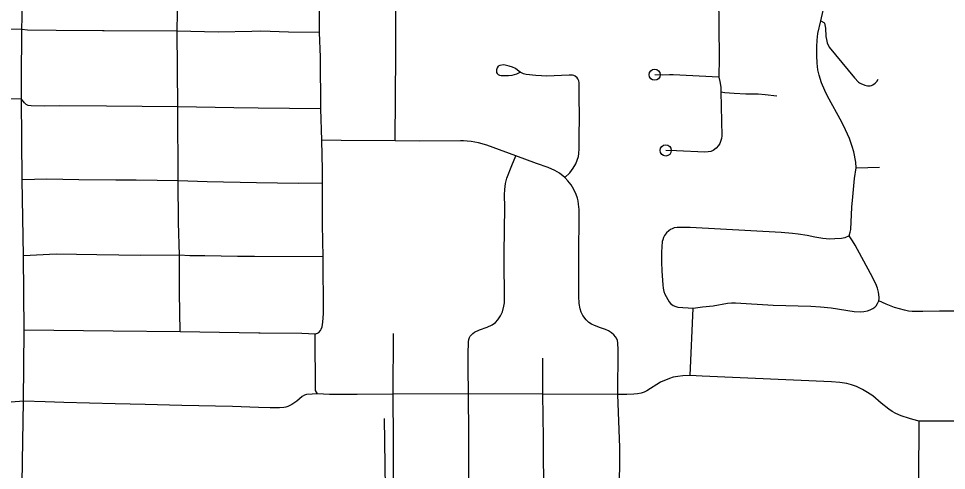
# Model space of a CAD drawing. Extents: x -19 to 366, y -4 to 359.
# Drawn here: x 150.262 to 151.042, y 192.309 to 192.689 of the extents above; entities that cross this region are included whole.
import ezdxf

# ---------------------------------------------------------------- set-up
doc = ezdxf.new("R2010")
doc.units = 0
for name, color, linetype in [('Level 33', 7, 'Continuous'), ('Level 43', 7, 'Continuous'), ('Level 60', 7, 'Continuous')]:
    doc.layers.add(name, color=color, linetype=linetype)

msp = doc.modelspace()

# ---------------------------------------------------------------- linework, layer by layer
at = {"layer": 'Level 33'}
for points in [[(150.26474, 192.6796), (150.26519, 192.70081), (150.26544, 192.72524), (150.26575, 192.74149)], [(150.39518, 192.67822), (150.39554, 192.69387), (150.39501, 192.70928), (150.39476, 192.74068)], [(150.51478, 192.67692), (150.51495, 192.70191), (150.51552, 192.73908)], [(150.57851, 192.58591), (150.57887, 192.65924), (150.57888, 192.66626), (150.57894, 192.73856)], [(150.85006, 192.70814), (150.8507, 192.65566), (150.85043, 192.63959)], [(150.93595, 192.68696), (150.94128, 192.71074)], [(150.96578, 192.56317), (150.96542, 192.56794), (150.96379, 192.5766), (150.9624, 192.58128), (150.96007, 192.58783), (150.95686, 192.59534), (150.95378, 192.60173), (150.94179, 192.62343), (150.9393, 192.62826), (150.93664, 192.63466), (150.93465, 192.64112), (150.93368, 192.64573), (150.93306, 192.65137), (150.93271, 192.65771), (150.93268, 192.66501), (150.93301, 192.67057), (150.93367, 192.67608), (150.93595, 192.68696)], [(150.93595, 192.68696), (150.9387, 192.68552), (150.93926, 192.68497), (150.94008, 192.68058), (150.94038, 192.67371), (150.94072, 192.67105), (150.94139, 192.66835), (150.94308, 192.66484), (150.96446, 192.639), (150.96769, 192.63542), (150.96844, 192.6348), (150.96972, 192.63405), (150.97291, 192.63272), (150.97534, 192.63222), (150.97752, 192.63221), (150.97851, 192.63246), (150.97965, 192.633), (150.98181, 192.6345), (150.98308, 192.63572), (150.98436, 192.63794)], [(150.26474, 192.6796), (150.21557, 192.68066), (150.14729, 192.68213), (150.14497, 192.68218), (150.07566, 192.68396)], [(150.26449, 192.62088), (150.26462, 192.65047), (150.26468, 192.66578), (150.26474, 192.6796)], [(150.39518, 192.67822), (150.33396, 192.67842), (150.33242, 192.67843), (150.29361, 192.67878), (150.26963, 192.67909), (150.26474, 192.6796)], [(150.39583, 192.61455), (150.39518, 192.67822)], [(150.51478, 192.67692), (150.48876, 192.67722), (150.46569, 192.67809), (150.45791, 192.6779), (150.42984, 192.67722), (150.39518, 192.67822)], [(150.51599, 192.61276), (150.51561, 192.65632), (150.51478, 192.67692)], [(150.6835, 192.6436), (150.68134, 192.6455), (150.6796, 192.64672), (150.67693, 192.6479), (150.6743, 192.64888), (150.67096, 192.64962), (150.66932, 192.64974), (150.66635, 192.64933), (150.66502, 192.64864), (150.66411, 192.6473), (150.66357, 192.64576), (150.66346, 192.6446), (150.66366, 192.64344), (150.66418, 192.64255), (150.66492, 192.64172), (150.66607, 192.64121), (150.66741, 192.64091), (150.669, 192.64076), (150.67354, 192.64083), (150.67668, 192.64117), (150.68065, 192.64227), (150.6835, 192.6436)], [(150.72111, 192.55515), (150.72528, 192.55909), (150.72808, 192.56286), (150.73026, 192.5665), (150.73247, 192.57277), (150.73287, 192.57525), (150.73313, 192.57911), (150.73305, 192.58356), (150.7332, 192.61235), (150.73306, 192.61699), (150.73316, 192.63292), (150.73299, 192.63466), (150.73272, 192.63632), (150.73196, 192.63808), (150.73132, 192.63899), (150.72964, 192.64045), (150.72863, 192.64085), (150.72756, 192.64107), (150.72455, 192.64116), (150.7056, 192.64035), (150.70124, 192.64048), (150.69659, 192.64081), (150.68855, 192.64182), (150.68612, 192.64233), (150.6835, 192.6436)], [(150.85043, 192.63959), (150.812, 192.6415), (150.8089, 192.64155), (150.80294, 192.64124), (150.79646, 192.64157)], [(150.85043, 192.63959), (150.85134, 192.63585), (150.85184, 192.63286), (150.85199, 192.63084), (150.85206, 192.62714)], [(150.26449, 192.62088), (150.19989, 192.62189), (150.17311, 192.62246), (150.15636, 192.62358), (150.13619, 192.62319), (150.12763, 192.62372), (150.11908, 192.62448), (150.01101, 192.63615), (150.00915, 192.63661)], [(150.85206, 192.62714), (150.85278, 192.59017), (150.85257, 192.58783), (150.85219, 192.58615), (150.85117, 192.58383), (150.85004, 192.58203), (150.84821, 192.57991), (150.84571, 192.57789), (150.84375, 192.57701), (150.84135, 192.57661), (150.83849, 192.57647), (150.81493, 192.57766), (150.80573, 192.57794)], [(150.85206, 192.62714), (150.85539, 192.6266), (150.86315, 192.62612), (150.87306, 192.62559), (150.87763, 192.62561), (150.88334, 192.62553), (150.88921, 192.62479), (150.89919, 192.62369)], [(150.26509, 192.55331), (150.26449, 192.62088)], [(150.39583, 192.61455), (150.33578, 192.615), (150.2966, 192.61529), (150.28348, 192.6152), (150.2727, 192.61531), (150.27011, 192.61574), (150.26846, 192.61641), (150.26689, 192.61793), (150.26449, 192.62088)], [(150.39616, 192.55239), (150.39583, 192.61455)], [(150.51599, 192.61276), (150.46339, 192.61346), (150.44289, 192.61374), (150.39583, 192.61455)], [(150.51694, 192.58652), (150.51599, 192.61276)], [(150.5174, 192.55042), (150.51726, 192.5615), (150.51694, 192.58652)], [(150.57851, 192.58591), (150.53317, 192.58625), (150.51694, 192.58652)], [(150.63576, 192.58587), (150.63334, 192.58594), (150.5986, 192.58575), (150.57851, 192.58591)], [(150.67976, 192.57329), (150.66088, 192.58047), (150.65557, 192.58234), (150.64847, 192.58435), (150.64238, 192.58546), (150.63891, 192.58579), (150.63576, 192.58587)], [(150.64001, 192.37316), (150.63967, 192.39484), (150.63973, 192.40655), (150.64013, 192.41684), (150.64037, 192.41886), (150.64096, 192.4207), (150.64154, 192.42178), (150.64245, 192.42299), (150.64356, 192.42411), (150.64511, 192.42515), (150.64939, 192.42701), (150.65579, 192.42916), (150.66006, 192.4313), (150.66259, 192.43313), (150.66482, 192.4355), (150.66703, 192.43893), (150.6685, 192.44226), (150.66978, 192.44686), (150.67024, 192.44989), (150.67042, 192.45551), (150.67011, 192.48326), (150.67001, 192.49154), (150.67046, 192.5302), (150.67034, 192.5405), (150.67047, 192.54508), (150.67115, 192.55005), (150.67232, 192.55445), (150.67633, 192.56525), (150.67976, 192.57329)], [(150.72111, 192.55515), (150.71648, 192.55875), (150.71267, 192.56091), (150.70684, 192.56349), (150.69729, 192.56689), (150.67976, 192.57329)], [(150.95982, 192.50603), (150.96084, 192.50906), (150.96117, 192.51141), (150.96219, 192.5303), (150.96286, 192.53884), (150.96441, 192.55425), (150.96578, 192.56317)], [(150.96578, 192.56317), (150.98547, 192.56379)], [(150.39616, 192.55239), (150.36095, 192.55286), (150.34368, 192.55299), (150.31253, 192.55323), (150.28573, 192.55374), (150.26509, 192.55331)], [(150.26603, 192.48934), (150.26509, 192.55331)], [(150.3973, 192.4897), (150.3963, 192.51732), (150.39616, 192.55239)], [(150.5174, 192.55042), (150.49723, 192.55021), (150.46181, 192.55068), (150.4205, 192.55153), (150.39616, 192.55239)], [(150.7656, 192.37274), (150.7659, 192.41025), (150.7656, 192.41624), (150.76518, 192.41819), (150.7644, 192.41996), (150.76367, 192.42117), (150.76223, 192.42277), (150.76026, 192.42456), (150.75762, 192.42634), (150.75517, 192.42747), (150.75097, 192.42873), (150.74584, 192.43074), (150.74327, 192.43194), (150.74107, 192.43335), (150.7389, 192.43551), (150.73623, 192.43921), (150.73478, 192.44186), (150.73374, 192.44478), (150.73297, 192.44909), (150.73262, 192.4554), (150.73284, 192.46944), (150.73279, 192.48518), (150.73279, 192.49335), (150.73299, 192.5198), (150.7329, 192.52823), (150.7326, 192.5328), (150.73221, 192.5355), (150.7316, 192.53783), (150.73049, 192.54086), (150.72863, 192.54504), (150.72624, 192.54899), (150.72353, 192.55241), (150.72111, 192.55515)], [(150.51781, 192.48852), (150.51749, 192.51525), (150.5174, 192.55042)], [(150.95982, 192.50603), (150.95633, 192.50454), (150.95346, 192.50382), (150.94782, 192.50343), (150.94325, 192.5034), (150.93783, 192.50388), (150.93101, 192.50485), (150.92466, 192.50628), (150.91711, 192.50762), (150.91213, 192.50814), (150.90266, 192.5088), (150.82617, 192.51313), (150.81996, 192.51322), (150.81523, 192.51303), (150.81287, 192.51272), (150.81109, 192.51208), (150.80988, 192.51137), (150.80835, 192.5102), (150.80653, 192.5086), (150.80557, 192.50752), (150.80477, 192.50633), (150.8039, 192.50461), (150.80322, 192.50277), (150.80289, 192.50133), (150.80216, 192.49234), (150.80212, 192.48434), (150.80247, 192.47651), (150.80332, 192.46485), (150.80361, 192.46197), (150.8042, 192.45916), (150.80514, 192.45691), (150.8086, 192.45055), (150.80985, 192.44907), (150.81191, 192.4476), (150.81421, 192.44661), (150.816, 192.44625), (150.82891, 192.44517)], [(150.98478, 192.45136), (150.9851, 192.45349), (150.98516, 192.45456), (150.98463, 192.45874), (150.98378, 192.46199), (150.98229, 192.46576), (150.97786, 192.47456), (150.96493, 192.49823), (150.96276, 192.50185), (150.95982, 192.50603)], [(150.3973, 192.4897), (150.36483, 192.48968), (150.32787, 192.49016), (150.29356, 192.4906), (150.26603, 192.48934)], [(150.39778, 192.42535), (150.39728, 192.45852), (150.3973, 192.4897)], [(150.51781, 192.48852), (150.46011, 192.48866), (150.44609, 192.48869), (150.41841, 192.48919), (150.40582, 192.48916), (150.3973, 192.4897)], [(150.26679, 192.42664), (150.26603, 192.48934)], [(150.5113, 192.42352), (150.51431, 192.42495), (150.5156, 192.42642), (150.51629, 192.42765), (150.51706, 192.42963), (150.51772, 192.43364), (150.51815, 192.44067), (150.51781, 192.48852)], [(150.82891, 192.44517), (150.83663, 192.4463), (150.84567, 192.44727), (150.85766, 192.44944), (150.86113, 192.44977), (150.86433, 192.44978), (150.8961, 192.44782), (150.92762, 192.44694), (150.93569, 192.4465), (150.94462, 192.44561), (150.96411, 192.44253), (150.96919, 192.44218), (150.9723, 192.4425), (150.9752, 192.44309), (150.97761, 192.44391), (150.97979, 192.44499), (150.98143, 192.4462), (150.98249, 192.44728), (150.98364, 192.44909), (150.98478, 192.45136)], [(151.13941, 192.41902), (151.13799, 192.42115), (151.13603, 192.42355), (151.13432, 192.4252), (151.13221, 192.42673), (151.12908, 192.42853), (151.12269, 192.43163), (151.11623, 192.43456), (151.11122, 192.43662), (151.10684, 192.43826), (151.10239, 192.43973), (151.09797, 192.4409), (151.09483, 192.4415), (151.08613, 192.44247), (151.0753, 192.44282), (151.03577, 192.44265), (151.02174, 192.44235), (151.01285, 192.44247), (151.00981, 192.44285), (151.0065, 192.4435), (150.99807, 192.44575), (150.99093, 192.44853), (150.98478, 192.45136)], [(150.82629, 192.38876), (150.82891, 192.44517)], [(150.26604, 192.36715), (150.26679, 192.42664)], [(150.39778, 192.42535), (150.34161, 192.4259), (150.26679, 192.42664)], [(150.5113, 192.42352), (150.49999, 192.42398), (150.46493, 192.42436), (150.46381, 192.42437), (150.39778, 192.42535)], [(150.51314, 192.37322), (150.51151, 192.37614), (150.5113, 192.42352)], [(150.57679, 192.37287), (150.57703, 192.42394)], [(150.7025, 192.37297), (150.70258, 192.40331)], [(150.82629, 192.38876), (150.82017, 192.38842), (150.81599, 192.38791), (150.81189, 192.38713), (150.80889, 192.38619), (150.80133, 192.38315), (150.78992, 192.3759), (150.7877, 192.37476), (150.78498, 192.37385), (150.78216, 192.37327), (150.77897, 192.37291), (150.77306, 192.37273), (150.7656, 192.37274)], [(151.01878, 192.35035), (151.01344, 192.35155), (151.01046, 192.35238), (151.00349, 192.35479), (150.99903, 192.35673), (150.99597, 192.35846), (150.99314, 192.36044), (150.98676, 192.36546), (150.97962, 192.3715), (150.97531, 192.3745), (150.97107, 192.37691), (150.96605, 192.3793), (150.96191, 192.38082), (150.9578, 192.38189), (150.95207, 192.38273), (150.94504, 192.38325), (150.8364, 192.38797), (150.82629, 192.38876)], [(150.26604, 192.36715), (150.25593, 192.36626), (150.24908, 192.36714), (150.24225, 192.36823), (150.23546, 192.36954), (150.22871, 192.37107), (150.22465, 192.37233), (150.22068, 192.3738), (150.21676, 192.37548), (150.21297, 192.37736), (150.20918, 192.37948)], [(150.51314, 192.37322), (150.50869, 192.37302), (150.50397, 192.37255), (150.50234, 192.37222), (150.50041, 192.37104), (150.49568, 192.36696), (150.49173, 192.36441), (150.48835, 192.36267), (150.48659, 192.36206), (150.48483, 192.36169), (150.48111, 192.36148), (150.47351, 192.36159), (150.46351, 192.36189), (150.44179, 192.36254)], [(150.57679, 192.37287), (150.54662, 192.37268), (150.52329, 192.37274), (150.51314, 192.37322)], [(150.5755, 192.18006), (150.57554, 192.21914), (150.57557, 192.24883), (150.57584, 192.25881), (150.57694, 192.2768), (150.57694, 192.31867), (150.57709, 192.33352), (150.57679, 192.37287)], [(150.64001, 192.37316), (150.57679, 192.37287)], [(150.64001, 192.18017), (150.64027, 192.21814), (150.64038, 192.23442), (150.64042, 192.28678), (150.64026, 192.33884), (150.64001, 192.37316)], [(150.7025, 192.37297), (150.64001, 192.37316)], [(150.70301, 192.17995), (150.70309, 192.21716), (150.7032, 192.28456), (150.70301, 192.3361), (150.7025, 192.37297)], [(150.7656, 192.37274), (150.7025, 192.37297)], [(150.7673, 192.17904), (150.76678, 192.20729), (150.76673, 192.21617), (150.76653, 192.24423), (150.76712, 192.32805), (150.7656, 192.37274)], [(150.26529, 192.31626), (150.26604, 192.36715)], [(150.28444, 192.36656), (150.26604, 192.36715)], [(150.29992, 192.36606), (150.28444, 192.36656)], [(150.44179, 192.36254), (150.3992, 192.3635), (150.36825, 192.3642), (150.34325, 192.36483), (150.32172, 192.36537), (150.29992, 192.36606)], [(151.01699, 192.16951), (151.01788, 192.20555), (151.01815, 192.21709), (151.01843, 192.30116), (151.01878, 192.35035)], [(151.05203, 192.35036), (151.01878, 192.35035)], [(150.26371, 192.1792), (150.26399, 192.21005), (150.26421, 192.23601), (150.26426, 192.24145), (150.26529, 192.31626)]]:
    msp.add_lwpolyline(points, dxfattribs=at)
for centre in [(150.79646, 192.64157), (150.80573, 192.57794)]:
    msp.add_circle(centre, 0.00473, dxfattribs=at)
at = {"layer": 'Level 43'}
msp.add_lwpolyline([(150.56921, 192.3526), (150.57068, 192.25458)], dxfattribs=at)
at = {"layer": 'Level 60'}
for points in [[(154.11585, 1.87092), (153.9063, 10.48743), (153.69602, 19.10409), (153.48501, 27.72087), (153.27327, 36.3378), (153.0608, 44.95486), (152.84759, 53.57206), (152.63366, 62.1894), (152.419, 70.80688), (152.20362, 79.42449), (151.98751, 88.04225), (151.77068, 96.66014), (151.55312, 105.27817), (151.33484, 113.89634), (151.11584, 122.51465), (150.89612, 131.13311), (150.67568, 139.7517), (150.45452, 148.37043), (150.23264, 156.98931), (150.01005, 165.60832), (149.78674, 174.22748), (149.56272, 182.84677), (149.33799, 191.46621), (149.11254, 200.0858), (148.88638, 208.70552), (148.65952, 217.32539), (148.43194, 225.9454), (148.20366, 234.56555), (147.97466, 243.18584), (147.74497, 251.80628), (147.51457, 260.42687), (147.28346, 269.04759), (147.05165, 277.66846), (146.81914, 286.28948), (146.58593, 294.91064), (146.35202, 303.53194), (146.11742, 312.15339), (145.88211, 320.77499), (145.64611, 329.39673), (145.40941, 338.01861), (145.17202, 346.64065)], [(0, 189.51617), (7.11214, 189.52059), (14.22427, 189.53386), (21.33637, 189.55597), (28.44845, 189.58693), (35.56048, 189.62672), (42.67245, 189.67537), (49.78436, 189.73285), (56.89619, 189.79918), (64.00793, 189.87436), (71.11958, 189.95838), (78.23111, 190.05124), (85.34253, 190.15294), (92.45381, 190.26349), (99.56495, 190.38288), (106.67593, 190.51112), (113.78675, 190.6482), (120.89739, 190.79412), (128.00785, 190.94888), (135.11811, 191.11248), (142.22816, 191.28493), (149.33799, 191.46621), (156.44759, 191.65634), (163.55694, 191.85531), (170.66605, 192.06312), (177.77489, 192.27977), (184.88345, 192.50526), (191.99173, 192.73959), (199.09971, 192.98276), (206.20739, 193.23477), (213.31474, 193.49561), (220.42177, 193.7653), (227.52845, 194.04382), (234.63479, 194.33118), (241.74076, 194.62738), (248.84635, 194.93241), (255.95157, 195.24628), (263.05638, 195.56898), (270.16079, 195.90052), (277.26478, 196.24089), (284.36834, 196.5901), (291.47147, 196.94814), (298.57414, 197.31501), (305.67635, 197.69072), (312.77809, 198.07525), (319.87934, 198.46862), (326.9801, 198.87082), (334.08035, 199.28185), (341.18009, 199.7017)]]:
    msp.add_spline(points, degree=3, dxfattribs=at)

doc.saveas('drawing.dxf')
